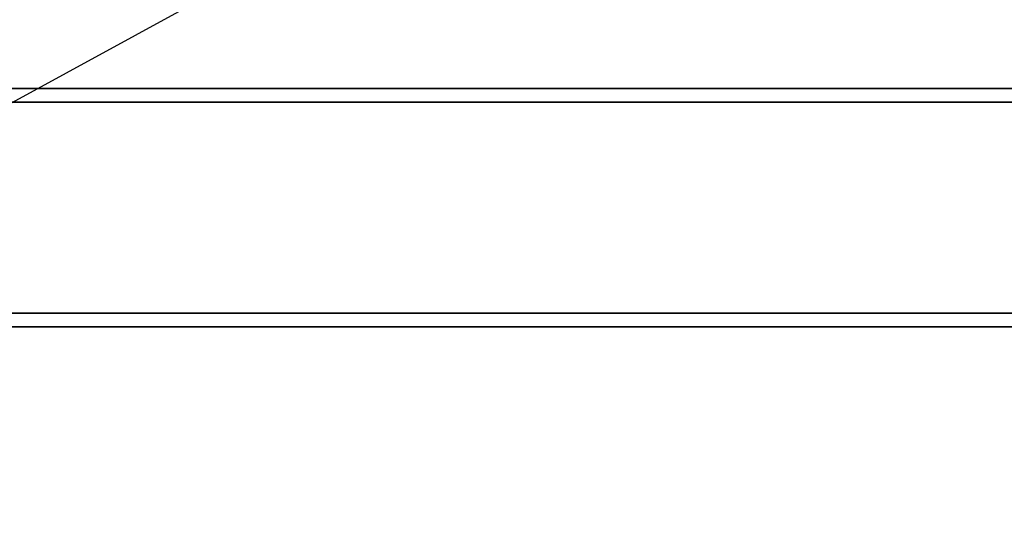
# Model space of a CAD drawing. Header units: millimetres. Extents: x -56303 to -45239, y -20463 to -4540.
# Tile 531 of 656: x -51765 to -51736, y -15902 to -15887. Entities that reach past the tile are written whole.
import ezdxf

# ---------------------------------------------------------------- set-up
doc = ezdxf.new("R2010")
doc.units = ezdxf.units.MM
doc.layers.add('_HVAC_klima_opis', color=3, linetype='Continuous')
doc.layers.add('_HVAC_urzadzenia', color=220, linetype='Continuous', lineweight=35)

# ---------------------------------------------------------------- blocks, each defined once
blk = doc.blocks.new('A$C41852E73')
at = {"linetype": 'Continuous'}
for p, q in [((21.205, 25.916), (105.655, 25.916)), ((21.205, 25.517), (105.655, 25.517)), ((104.07, 19.303), (20.146, 19.303)), ((104.07, 18.904), (20.146, 18.904))]:
    blk.add_line(p, q, dxfattribs=at)

msp = doc.modelspace()

# ---------------------------------------------------------------- linework, layer by layer
at = {"layer": '_HVAC_klima_opis', "color": 3}
msp.add_line((-51967.825, -15999.82), (-51739.655, -15875.28), dxfattribs=at)

# ---------------------------------------------------------------- block references
at = {"layer": '_HVAC_urzadzenia'}
msp.add_blockref('A$C41852E73', (-51795.391, -15914.824), dxfattribs=at)

doc.saveas('drawing.dxf')
